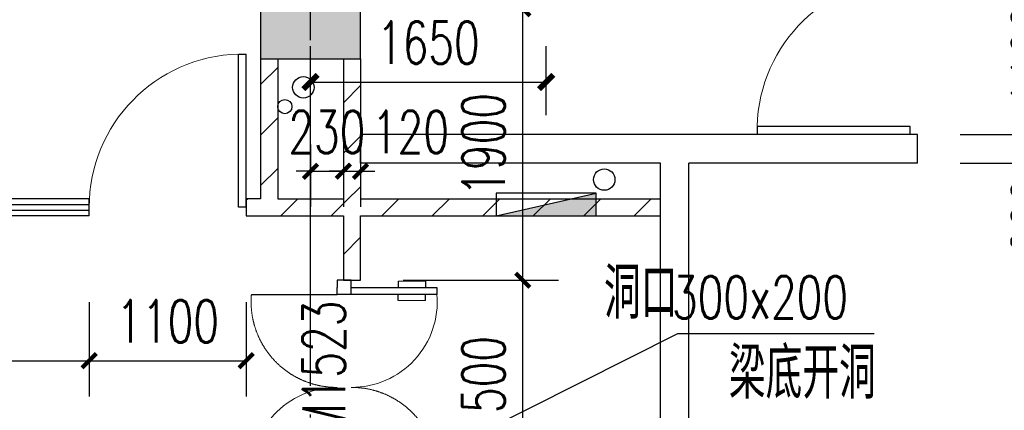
# Model space of a CAD drawing. Extents: x 797781 to 1255204, y 21234 to 1024248.
# Tile 748 of 1056: x 953271 to 960167, y 775021 to 777754. Entities that reach past the tile are written whole.
import ezdxf

# ---------------------------------------------------------------- set-up
doc = ezdxf.new("R2010")
doc.units = 0
doc.header["$LTSCALE"] = 1000
doc.header["$MEASUREMENT"] = 0
doc.linetypes.add('230303生产综合楼-平面图_t8$0$DASHED2', pattern=[0.375, 0.25, -0.125])
doc.linetypes.add('230303生产综合楼-平面图_t8$0$DOTE', pattern=[2.42, 2, -0.2, 0.02, -0.2])
for name, color, linetype in [('230303生产综合楼-平面图_t8$0$COLUMN', 40, 'Continuous'), ('230303生产综合楼-平面图_t8$0$DOOR_FIRE', 4, 'Continuous'), ('230303生产综合楼-平面图_t8$0$DOTE', 1, '230303生产综合楼-平面图_t8$0$DOTE'), ('230303生产综合楼-平面图_t8$0$PUB_DIM', 3, 'Continuous'), ('230303生产综合楼-平面图_t8$0$PUB_HATCH', 8, 'Continuous'), ('230303生产综合楼-平面图_t8$0$VPIPE-雨水', 4, 'Continuous'), ('230303生产综合楼-平面图_t8$0$VRV-PIPE', 1, 'Continuous'), ('230303生产综合楼-平面图_t8$0$WALL', 40, 'Continuous'), ('230303生产综合楼-平面图_t8$0$WALL-MOVE', 6, 'Continuous'), ('230303生产综合楼-平面图_t8$0$WINDOW', 4, 'Continuous'), ('230303生产综合楼-平面图_t8$0$WINDOW_TEXT', 7, 'Continuous'), ('CURTWALL', 4, 'Continuous'), ('DIM_LEAD', 3, 'Continuous'), ('EQUIP_消火栓', 7, 'Continuous'), ('PUB_DIM', 3, 'Continuous'), ('PUB_HATCH', 8, 'Continuous'), ('PUB_TEXT', 7, 'Continuous'), ('VPIPE-消防', 1, 'Continuous')]:
    doc.layers.add(name, color=color, linetype=linetype)
doc.styles.add('230303生产综合楼-平面图_T8$0$_TCH_DIM_T3', font='SIMPLEX', dxfattribs={"width": 0.705882, "bigfont": 'GBCBIG'})
doc.styles.add('230303生产综合楼-平面图_t8$0$_TCH_WINDOW', font='SIMPLEX', dxfattribs={"height": 3.5, "bigfont": 'GBCBIG'})
doc.styles.add('_TCH_DIM', font='SIMPLEX', dxfattribs={"bigfont": 'GBCBIG'})
doc.styles.add('_TCH_DIM_T3', font='SIMPLEX', dxfattribs={"width": 0.705882, "bigfont": 'GBCBIG'})
doc.dimstyles.new('230303生产综合楼-平面图_T8$0$_TCH_ARCH&&100', dxfattribs={"dimtxt": 297.5, "dimasz": 100, "dimexe": 250, "dimexo": 300, "dimgap": 126.25, "dimtad": 1, "dimdec": 0, "dimzin": 0, "dimdsep": 46, "dimtxsty": '230303生产综合楼-平面图_T8$0$_TCH_DIM_T3', "dimblk": '230303生产综合楼-平面图_t8$0$_ArchTick', "dimcen": 0.09, "dimclrt": 7, "dimazin": 2, "dimtfac": 1, "dimtdec": 0, "dimtix": 1, "dimtmove": 2, "dimatfit": 3, "dimfxl": 1, "dimtolj": 1, "dimtzin": 0, "dimarcsym": 0})
doc.dimstyles.new('_TCH_ARCH&&100', dxfattribs={"dimtxt": 297.5, "dimasz": 100, "dimexe": 250, "dimexo": 300, "dimgap": 126.25, "dimtad": 1, "dimdec": 0, "dimzin": 0, "dimdsep": 46, "dimtxsty": '_TCH_DIM_T3', "dimblk": 'ARCHTICK', "dimcen": 0.09, "dimclrt": 7, "dimazin": 2, "dimtfac": 1, "dimtdec": 0, "dimtix": 1, "dimtmove": 2, "dimatfit": 3, "dimfxl": 1, "dimtolj": 1, "dimtzin": 0, "dimarcsym": 0})
pattern_1 = [(45, (0, 179.5), (-176.776766, 176.776766), [])]

# ---------------------------------------------------------------- blocks, each defined once
blk = doc.blocks.new('6-8FQD')
at = {"layer": 'DIM_LEAD'}
for p, q in [((851187.1, 581177.3), (853408.9, 582292.3)), ((853408.9, 582292.3), (854784.3, 582292.3))]:
    blk.add_line(p, q, dxfattribs=at)
at = {"layer": 'PUB_TEXT', "style": '_TCH_DIM'}
for s, p in [('洞口', (852892.7, 582397.3)), ('梁底开洞', (853767, 581837.3))]:
    blk.add_text(s, height=357.45, dxfattribs=at).set_placement(p)
at = {"layer": 'PUB_TEXT', "style": '_TCH_DIM', "width": 0.705882}
blk.add_text('300x200', height=297.5, dxfattribs=at).set_placement((853369.3, 582397.3))
blk = doc.blocks.new('$TwtSys$00000434')
for p, q in [((-0.5, 0.5), (-0.5, -0.5)), ((-0.5, -0.5), (0.5, 0.5)), ((0.5, 0.5), (-0.5, 0.5)), ((0.5, -0.5), (0.5, 0.5)), ((-0.5, -0.5), (0.5, -0.5))]:
    blk.add_line(p, q)
blk.add_solid([(0.5, -0.5), (0.5, 0.5), (-0.5, -0.5)])
blk = doc.blocks.new('_ArchTick')
at = {"color": 0, "linetype": 'ByBlock', "const_width": 0.4}
blk.add_lwpolyline([(-0.5, -0.5), (0.5, 0.5)], dxfattribs=at)
blk = doc.blocks.new('*D6338')
at = {"layer": 'Defpoints', "color": 0, "transparency": 16777216}
for p in [(1085454, 573136.6), (1083803.7, 572603.9), (1085454, 572603.9)]:
    blk.add_point(p, dxfattribs=at)
at = {"layer": 'PUB_DIM', "color": 0, "lineweight": -2, "transparency": 16777216}
for p, q in [((1083803.7, 572903.9), (1083803.7, 573386.6)), ((1085454, 572903.9), (1085454, 573386.6)), ((1083803.7, 573136.6), (1085454, 573136.6))]:
    blk.add_line(p, q, dxfattribs=at)
at = {"layer": 'PUB_DIM', "color": 0, "lineweight": -2, "transparency": 16777216, "xscale": 100, "yscale": 100, "zscale": 100, "rotation": 180}
blk.add_blockref('_ArchTick', (1083803.7, 573136.6), dxfattribs=at)
at = {"layer": 'PUB_DIM', "color": 0, "lineweight": -2, "transparency": 16777216, "xscale": 100, "yscale": 100, "zscale": 100}
blk.add_blockref('_ArchTick', (1085454, 573136.6), dxfattribs=at)
at = {"layer": 'PUB_DIM', "color": 7, "transparency": 16777216, "insert": (1084628.8, 573411.6), "char_height": 297.5, "attachment_point": 5, "style": '_TCH_DIM_T3'}
blk.add_mtext('\\A1;1650', dxfattribs=at)
blk = doc.blocks.new('230303生产综合楼-平面图_t8$0$LMJ')
at = {"layer": '230303生产综合楼-平面图_t8$0$VRV-PIPE', "color": 2, "linetype": 'Continuous'}
blk.add_circle((1092641.3, 183742.9), 50, dxfattribs=at)
blk = doc.blocks.new('*D2621')
at = {"layer": 'Defpoints', "color": 0, "transparency": 16777216}
for p in [(959558, 776951.3), (960644.2, 776951.3), (959558, 776751.3)]:
    blk.add_point(p, dxfattribs=at)
at = {"layer": 'PUB_DIM', "color": 0, "lineweight": -2, "transparency": 16777216}
for p, q in [((960644.2, 776951.3), (960644.2, 777051.3)), ((959858, 776951.3), (960894.2, 776951.3)), ((960644.2, 776751.3), (960644.2, 776951.3)), ((959858, 776751.3), (960894.2, 776751.3)), ((960644.2, 776751.3), (960644.2, 776651.3))]:
    blk.add_line(p, q, dxfattribs=at)
at = {"layer": 'PUB_DIM', "color": 0, "lineweight": -2, "transparency": 16777216, "xscale": 100, "yscale": 100, "zscale": 100}
for p, rotation in [((960644.2, 776951.3), 270), ((960644.2, 776751.3), 90)]:
    blk.add_blockref('_ArchTick', p, dxfattribs=dict(at, rotation=rotation))
at = {"layer": 'PUB_DIM', "color": 7, "transparency": 16777216, "insert": (960369.2, 776381.3), "char_height": 297.5, "attachment_point": 5, "rotation": 90, "style": '_TCH_DIM_T3'}
blk.add_mtext('\\A1;200', dxfattribs=at)
blk = doc.blocks.new('*D2622')
at = {"layer": 'Defpoints', "color": 0, "transparency": 16777216}
for p in [(959558, 778051.3), (960644.2, 778051.3), (959558, 776951.3)]:
    blk.add_point(p, dxfattribs=at)
at = {"layer": 'PUB_DIM', "color": 0, "lineweight": -2, "transparency": 16777216}
for p, q in [((959858, 778051.3), (960894.2, 778051.3)), ((960644.2, 776951.3), (960644.2, 778051.3)), ((959858, 776951.3), (960894.2, 776951.3))]:
    blk.add_line(p, q, dxfattribs=at)
at = {"layer": 'PUB_DIM', "color": 0, "lineweight": -2, "transparency": 16777216, "xscale": 100, "yscale": 100, "zscale": 100}
for p, rotation in [((960644.2, 778051.3), 90), ((960644.2, 776951.3), 270)]:
    blk.add_blockref('_ArchTick', p, dxfattribs=dict(at, rotation=rotation))
at = {"layer": 'PUB_DIM', "color": 7, "transparency": 16777216, "insert": (960369.2, 777501.3), "char_height": 297.5, "attachment_point": 5, "rotation": 90, "style": '_TCH_DIM_T3'}
blk.add_mtext('\\A1;1100', dxfattribs=at)
blk = doc.blocks.new('230303生产综合楼-平面图_t8$0$$DorLib2D$00000001')
for p, q in [((0.45, 0.975), (0.5, 0.975)), ((0.45, 0), (0.45, 0.975)), ((0.5, 0), (0.5, 0.975)), ((0.5, 0), (0.45, 0))]:
    blk.add_line(p, q)
at = {"lineweight": 13}
blk.add_arc((0.475, 0), 0.975, 91.46928, 180, dxfattribs=at)
blk = doc.blocks.new('230303生产综合楼-平面图_t8$0$_ArchTick')
at = {"color": 0, "linetype": 'ByBlock', "const_width": 0.3}
blk.add_lwpolyline([(-0.5, -0.5), (0.5, 0.5)], dxfattribs=at)
blk = doc.blocks.new('*D4687')
at = {"layer": '230303生产综合楼-平面图_t8$0$PUB_DIM', "color": 0, "lineweight": -2, "transparency": 16777216}
for p, q in [((955958, 777831.3), (957044.5, 777831.3)), ((956794.5, 775931.2), (956794.5, 777831.3)), ((955958, 775931.2), (957044.5, 775931.2))]:
    blk.add_line(p, q, dxfattribs=at)
at = {"layer": 'Defpoints', "color": 0, "transparency": 16777216}
for p in [(955658, 777831.3), (956794.5, 777831.3), (955658, 775931.2)]:
    blk.add_point(p, dxfattribs=at)
at = {"layer": '230303生产综合楼-平面图_t8$0$PUB_DIM', "color": 0, "lineweight": -2, "transparency": 16777216, "xscale": 100, "yscale": 100, "zscale": 100}
for p, rotation in [((956794.5, 777831.3), 89.9998820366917), ((956794.5, 775931.2), 269.9998820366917)]:
    blk.add_blockref('230303生产综合楼-平面图_t8$0$_ArchTick', p, dxfattribs=dict(at, rotation=rotation))
at = {"layer": '230303生产综合楼-平面图_t8$0$PUB_DIM', "color": 7, "transparency": 16777216, "insert": (956519.5, 776881.2), "char_height": 297.5, "attachment_point": 5, "rotation": 89.99988, "style": '230303生产综合楼-平面图_T8$0$_TCH_DIM_T3'}
blk.add_mtext('\\A1;1900', dxfattribs=at)
blk = doc.blocks.new('*D4688')
at = {"layer": '230303生产综合楼-平面图_t8$0$PUB_DIM', "color": 0, "lineweight": -2, "transparency": 16777216}
for p, q in [((955958, 775931.2), (957044.5, 775931.2)), ((956794.5, 774431.2), (956794.5, 775931.2)), ((955958, 774431.2), (957044.5, 774431.2))]:
    blk.add_line(p, q, dxfattribs=at)
at = {"layer": 'Defpoints', "color": 0, "transparency": 16777216}
for p in [(955658, 775931.2), (956794.5, 775931.2), (955658, 774431.2)]:
    blk.add_point(p, dxfattribs=at)
at = {"layer": '230303生产综合楼-平面图_t8$0$PUB_DIM', "color": 0, "lineweight": -2, "transparency": 16777216, "xscale": 100, "yscale": 100, "zscale": 100}
for p, rotation in [((956794.5, 775931.2), 89.9998820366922), ((956794.5, 774431.2), 269.9998820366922)]:
    blk.add_blockref('230303生产综合楼-平面图_t8$0$_ArchTick', p, dxfattribs=dict(at, rotation=rotation))
at = {"layer": '230303生产综合楼-平面图_t8$0$PUB_DIM', "color": 7, "transparency": 16777216, "insert": (956519.5, 775181.2), "char_height": 297.5, "attachment_point": 5, "rotation": 89.99988, "style": '230303生产综合楼-平面图_T8$0$_TCH_DIM_T3'}
blk.add_mtext('\\A1;1500', dxfattribs=at)
blk = doc.blocks.new('*D4691')
at = {"layer": '230303生产综合楼-平面图_t8$0$PUB_DIM', "color": 0, "lineweight": -2, "transparency": 16777216}
for p, q in [((955538, 776882.1), (955538, 776443.8)), ((955658, 776882.1), (955658, 776443.8)), ((955538, 776693.8), (955438, 776693.8)), ((955538, 776693.8), (955658, 776693.8)), ((955658, 776693.8), (955758, 776693.8))]:
    blk.add_line(p, q, dxfattribs=at)
at = {"layer": 'Defpoints', "color": 0, "transparency": 16777216}
for p in [(955538, 777182.1), (955658, 777182.1), (955658, 776693.8)]:
    blk.add_point(p, dxfattribs=at)
at = {"layer": '230303生产综合楼-平面图_t8$0$PUB_DIM', "color": 0, "lineweight": -2, "transparency": 16777216, "xscale": 100, "yscale": 100, "zscale": 100}
blk.add_blockref('230303生产综合楼-平面图_t8$0$_ArchTick', (955538, 776693.8), dxfattribs=at)
at = {"layer": '230303生产综合楼-平面图_t8$0$PUB_DIM', "color": 0, "lineweight": -2, "transparency": 16777216, "xscale": 100, "yscale": 100, "zscale": 100, "rotation": 180}
blk.add_blockref('230303生产综合楼-平面图_t8$0$_ArchTick', (955658, 776693.8), dxfattribs=at)
at = {"layer": '230303生产综合楼-平面图_t8$0$PUB_DIM', "color": 7, "transparency": 16777216, "insert": (956008, 776968.8), "char_height": 297.5, "attachment_point": 5, "style": '230303生产综合楼-平面图_T8$0$_TCH_DIM_T3'}
blk.add_mtext('\\A1;120', dxfattribs=at)
blk = doc.blocks.new('*D4692')
at = {"layer": '230303生产综合楼-平面图_t8$0$PUB_DIM', "color": 0, "lineweight": -2, "transparency": 16777216}
for p, q in [((955308, 776882.1), (955308, 776443.8)), ((955538, 776882.1), (955538, 776443.8)), ((955308, 776693.8), (955208, 776693.8)), ((955308, 776693.8), (955538, 776693.8)), ((955538, 776693.8), (955638, 776693.8))]:
    blk.add_line(p, q, dxfattribs=at)
at = {"layer": 'Defpoints', "color": 0, "transparency": 16777216}
for p in [(955308, 777182.1), (955538, 777182.1), (955538, 776693.8)]:
    blk.add_point(p, dxfattribs=at)
at = {"layer": '230303生产综合楼-平面图_t8$0$PUB_DIM', "color": 0, "lineweight": -2, "transparency": 16777216, "xscale": 100, "yscale": 100, "zscale": 100}
blk.add_blockref('230303生产综合楼-平面图_t8$0$_ArchTick', (955308, 776693.8), dxfattribs=at)
at = {"layer": '230303生产综合楼-平面图_t8$0$PUB_DIM', "color": 0, "lineweight": -2, "transparency": 16777216, "xscale": 100, "yscale": 100, "zscale": 100, "rotation": 180}
blk.add_blockref('230303生产综合楼-平面图_t8$0$_ArchTick', (955538, 776693.8), dxfattribs=at)
at = {"layer": '230303生产综合楼-平面图_t8$0$PUB_DIM', "color": 7, "transparency": 16777216, "insert": (955423, 776968.8), "char_height": 297.5, "attachment_point": 5, "style": '230303生产综合楼-平面图_T8$0$_TCH_DIM_T3'}
blk.add_mtext('\\A1;230', dxfattribs=at)
blk = doc.blocks.new('*D4709')
at = {"layer": '230303生产综合楼-平面图_t8$0$PUB_DIM', "color": 0, "lineweight": -2, "transparency": 16777216}
for p, q in [((947408, 775777.8), (947408, 775118.1)), ((953758, 775777.8), (953758, 775118.1)), ((947408, 775368.1), (953758, 775368.1))]:
    blk.add_line(p, q, dxfattribs=at)
at = {"layer": 'Defpoints', "color": 0, "transparency": 16777216}
for p in [(947408, 776077.8), (953758, 776077.8), (953758, 775368.1)]:
    blk.add_point(p, dxfattribs=at)
at = {"layer": '230303生产综合楼-平面图_t8$0$PUB_DIM', "color": 0, "lineweight": -2, "transparency": 16777216, "xscale": 100, "yscale": 100, "zscale": 100, "rotation": 180}
blk.add_blockref('230303生产综合楼-平面图_t8$0$_ArchTick', (947408, 775368.1), dxfattribs=at)
at = {"layer": '230303生产综合楼-平面图_t8$0$PUB_DIM', "color": 0, "lineweight": -2, "transparency": 16777216, "xscale": 100, "yscale": 100, "zscale": 100}
blk.add_blockref('230303生产综合楼-平面图_t8$0$_ArchTick', (953758, 775368.1), dxfattribs=at)
at = {"layer": '230303生产综合楼-平面图_t8$0$PUB_DIM', "color": 7, "transparency": 16777216, "insert": (950583, 775643.1), "char_height": 297.5, "attachment_point": 5, "style": '230303生产综合楼-平面图_T8$0$_TCH_DIM_T3'}
blk.add_mtext('\\A1;6350', dxfattribs=at)
blk = doc.blocks.new('*D4710')
at = {"layer": '230303生产综合楼-平面图_t8$0$PUB_DIM', "color": 0, "lineweight": -2, "transparency": 16777216}
for p, q in [((953758, 775777.8), (953758, 775118.1)), ((954858, 775777.8), (954858, 775118.1)), ((953758, 775368.1), (954858, 775368.1))]:
    blk.add_line(p, q, dxfattribs=at)
at = {"layer": 'Defpoints', "color": 0, "transparency": 16777216}
for p in [(953758, 776077.8), (954858, 776077.8), (954858, 775368.1)]:
    blk.add_point(p, dxfattribs=at)
at = {"layer": '230303生产综合楼-平面图_t8$0$PUB_DIM', "color": 0, "lineweight": -2, "transparency": 16777216, "xscale": 100, "yscale": 100, "zscale": 100, "rotation": 180}
blk.add_blockref('230303生产综合楼-平面图_t8$0$_ArchTick', (953758, 775368.1), dxfattribs=at)
at = {"layer": '230303生产综合楼-平面图_t8$0$PUB_DIM', "color": 0, "lineweight": -2, "transparency": 16777216, "xscale": 100, "yscale": 100, "zscale": 100}
blk.add_blockref('230303生产综合楼-平面图_t8$0$_ArchTick', (954858, 775368.1), dxfattribs=at)
at = {"layer": '230303生产综合楼-平面图_t8$0$PUB_DIM', "color": 7, "transparency": 16777216, "insert": (954308, 775643.1), "char_height": 297.5, "attachment_point": 5, "style": '230303生产综合楼-平面图_T8$0$_TCH_DIM_T3'}
blk.add_mtext('\\A1;1100', dxfattribs=at)
blk = doc.blocks.new('230303生产综合楼-平面图_t8$0$$WINLIB2D$00000001')
at = {"color": 0}
for points in [[(-0.5, 0.5), (-0.5, -0.5)], [(-0.5, 0.5), (0.5, 0.5)], [(0.5, -0.5), (0.5, 0.5)], [(0.5, 0.1667), (-0.5, 0.1667)], [(0.5, -0.1667), (-0.5, -0.1667)], [(-0.5, -0.5), (0.5, -0.5)]]:
    blk.add_lwpolyline(points, dxfattribs=at)
blk = doc.blocks.new('230303生产综合楼-平面图_t8$0$$DorLib2D$00000013')
at = {"linetype": '230303生产综合楼-平面图_t8$0$DASHED2'}
for p, q in [((-0.4333, 0.3972), (-0.4333, -0.0028)), ((0.4333, -0.4694), (0.4333, -0.0694))]:
    blk.add_line(p, q, dxfattribs=at)
for p, q in [((0.4333, 0.3972), (0.4333, -0.0028)), ((0.4667, 0.3972), (0.4333, 0.3972)), ((0.4667, -0.0028), (0.4667, 0.3972)), ((0.4051, 0.3441), (0.4333, 0.3441)), ((0.4949, 0.3441), (0.4667, 0.3441)), ((0.4051, 0.2158), (0.4333, 0.2158)), ((0.4949, 0.2158), (0.4667, 0.2158)), ((-0.5, -0.0028), (-0.4667, -0.0028)), ((-0.4333, -0.0028), (-0.5, -0.0028)), ((-0.5, -0.0028), (-0.5, -0.0694)), ((-0.5, -0.0028), (-0.5, -0.0028)), ((-0.4333, -0.0028), (-0.4667, -0.0028)), ((-0.4333, -0.0028), (-0.4333, -0.0694)), ((0.4333, -0.0028), (0.4333, -0.0694)), ((0.4333, -0.0028), (0.4667, -0.0028)), ((0.4333, -0.0028), (0.5, -0.0028)), ((0.5, -0.0028), (0.5, -0.0694)), ((0.5, -0.0028), (0.5, -0.0028)), ((-0.4333, -0.0694), (-0.5, -0.0694)), ((-0.5, -0.0694), (-0.5, -0.0694)), ((-0.5, -0.0694), (-0.4667, -0.0694)), ((-0.4667, -0.0694), (-0.4667, -0.4694)), ((-0.4333, -0.0694), (-0.4667, -0.0694)), ((-0.4333, -0.4694), (-0.4333, -0.0694)), ((0.4333, -0.0694), (0.4667, -0.0694)), ((0.5, -0.0694), (0.4667, -0.0694)), ((0.5, -0.0694), (0.5, -0.0694)), ((-0.4949, -0.2798), (-0.4667, -0.2798)), ((-0.4051, -0.2798), (-0.4333, -0.2798)), ((-0.4949, -0.4081), (-0.4667, -0.4081)), ((-0.4051, -0.4081), (-0.4333, -0.4081)), ((-0.4667, -0.4694), (-0.4333, -0.4694))]:
    blk.add_line(p, q)
at = {"lineweight": 13}
for p, q in [((0.4051, 0.3441), (0.4051, 0.2158)), ((0.4949, 0.3441), (0.4949, 0.2158)), ((-0.4949, -0.4081), (-0.4949, -0.2798)), ((-0.4051, -0.4081), (-0.4051, -0.2798))]:
    blk.add_line(p, q, dxfattribs=at)
at = {"linetype": '230303生产综合楼-平面图_t8$0$DASHED2', "lineweight": 13}
for centre, start, end in [((-0.4, -0.0014), 359.8007, 94.7805), ((0.4, -0.0708), 179.8007, 274.7805)]:
    blk.add_arc(centre, 0.4, start, end, dxfattribs=at)
at = {"lineweight": 13}
for centre, start, end in [((0.4, -0.0014), 85.2195, 180.1993), ((-0.4, -0.0708), 265.2195, 0.1993)]:
    blk.add_arc(centre, 0.4, start, end, dxfattribs=at)
blk = doc.blocks.new('_FZH')
blk.add_lwpolyline([(-0.5, -0.5), (0.5, -0.5), (0.5, 0.5), (-0.5, 0.5)], close=True)
at = {"layer": 'PUB_HATCH'}
blk.add_solid([(-0.5, -0.5), (0.5, -0.5), (-0.5, 0.5), (0.5, 0.5)], dxfattribs=at)
blk = doc.blocks.new('230303生产综合楼-平面图_t8$0$10-XHS')
at = {"layer": '230303生产综合楼-平面图_t8$0$VPIPE-雨水'}
blk.add_circle((1083753.6, 573099.5), 75, dxfattribs=at)
at = {"layer": 'VPIPE-消防'}
blk.add_circle((1085860.7, 572454), 75, dxfattribs=at)
at = {"layer": 'EQUIP_消火栓', "xscale": 700, "yscale": 160, "zscale": 700}
blk.add_blockref('$TwtSys$00000434', (1085454, 572279.8), dxfattribs=at)
at = {"layer": 'PUB_DIM'}
dim = blk.add_aligned_dim(p1=(1083803.7, 572603.9), p2=(1085454, 572603.9), distance=532.7, dimstyle='_TCH_ARCH&&100', dxfattribs=at)
dim.commit()
dim.dimension.update_dxf_attribs({"geometry": '*D6338', "text_midpoint": (1084628.8, 573411.6)})

msp = doc.modelspace()

# ---------------------------------------------------------------- hatches: boundary and pattern name
at = {"layer": '230303生产综合楼-平面图_t8$0$PUB_HATCH'}
h = msp.add_hatch(dxfattribs=at)
h.set_pattern_fill('普通砖', color=256, scale=100, style=0)
h.set_pattern_definition(pattern_1)
h.paths.add_polyline_path([(955078, 777481.3), (954958, 777481.3), (954958, 776501.3), (955018, 776461.3), (955078, 776501.3)])
h = msp.add_hatch(dxfattribs=at)
h.set_pattern_fill('普通砖', color=256, scale=100, style=0)
h.set_pattern_definition(pattern_1)
h.paths.add_polyline_path([(955658, 777481.3), (955538, 777481.3), (955538, 776501.3), (955598, 776441.3), (955658, 776501.3)])
h = msp.add_hatch(dxfattribs=at)
h.set_pattern_fill('普通砖', color=256, scale=100, style=0)
h.set_pattern_definition(pattern_1)
h.paths.add_polyline_path([(954958, 776501.3), (954858, 776501.3), (954858, 776381.3), (955018, 776381.3), (955018, 776461.3)])
h = msp.add_hatch(dxfattribs=at)
h.set_pattern_fill('普通砖', color=256, scale=100, style=0)
h.set_pattern_definition(pattern_1)
h.paths.add_polyline_path([(955018, 776461.3), (955018, 776381.3), (955538, 776381.3), (955598, 776441.3), (955538, 776501.3), (955078, 776501.3)])
h = msp.add_hatch(dxfattribs=at)
h.set_pattern_fill('普通砖', color=256, scale=100, style=0)
h.set_pattern_definition(pattern_1)
h.paths.add_polyline_path([(955598, 776441.3), (955658, 776381.3), (957758, 776381.3), (957758, 776501.3), (955658, 776501.3)])
h = msp.add_hatch(dxfattribs=at)
h.set_pattern_fill('普通砖', color=256, scale=100, style=0)
h.set_pattern_definition(pattern_1)
h.paths.add_polyline_path([(955538, 776381.3), (955538, 775931.2), (955658, 775931.2), (955658, 776381.3), (955598, 776441.3)])

# ---------------------------------------------------------------- linework, layer by layer
at = {"layer": '230303生产综合楼-平面图_t8$0$DOTE'}
msp.add_line((955308, 755831.3), (955308, 783831.3), dxfattribs=at)
at = {"layer": '230303生产综合楼-平面图_t8$0$WALL'}
for p, q in [((957858, 776951.3), (955658, 776951.3)), ((955658, 776751.3), (955658, 776951.3)), ((959558, 776951.3), (957858, 776951.3)), ((959558, 776751.3), (959558, 776951.3)), ((957758, 776751.3), (955658, 776751.3)), ((957758, 776441.3), (957758, 776751.3)), ((959558, 776751.3), (957958, 776751.3)), ((957958, 776441.3), (957958, 776751.3)), ((957758, 766711), (957758, 776441.3)), ((957958, 766711), (957958, 776441.3))]:
    msp.add_line(p, q, dxfattribs=at)
at = {"layer": '230303生产综合楼-平面图_t8$0$WALL-MOVE'}
for p, q in [((954958, 777481.3), (954958, 776501.3)), ((955078, 777481.3), (955078, 776501.3)), ((955538, 777481.3), (955538, 776501.3)), ((955658, 777481.3), (955658, 776501.3)), ((954958, 776501.3), (954858, 776501.3)), ((954858, 776501.3), (954858, 776381.3)), ((955078, 776501.3), (955538, 776501.3)), ((955658, 776501.3), (957758, 776501.3)), ((954858, 776381.3), (955018, 776381.3)), ((955018, 776381.3), (955538, 776381.3)), ((955538, 776381.3), (955538, 775931.2)), ((955658, 776381.3), (957758, 776381.3)), ((955658, 775931.2), (955658, 776381.3)), ((955538, 775931.2), (955658, 775931.2))]:
    msp.add_line(p, q, dxfattribs=at)
at = {"layer": 'CURTWALL'}
msp.add_line((959558, 776951.3), (959458, 776951.3), dxfattribs=at)

# ---------------------------------------------------------------- block references
for name, p in [('230303生产综合楼-平面图_t8$0$10-XHS', (-128495.7, 204181.5)), ('230303生产综合楼-平面图_t8$0$LMJ', (-137513, 593403.3)), ('6-8FQD', (104470.9, 193265.3))]:
    msp.add_blockref(name, p)
at = {"layer": '230303生产综合楼-平面图_t8$0$COLUMN', "xscale": 700, "yscale": 700, "zscale": 700}
msp.add_blockref('_FZH', (955308, 777831.3), dxfattribs=at)
at = {"layer": '230303生产综合楼-平面图_t8$0$DOOR_FIRE', "xscale": -1100, "yscale": 1100, "zscale": 100, "rotation": 89.99999971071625}
msp.add_blockref('230303生产综合楼-平面图_t8$0$$DorLib2D$00000001', (959508, 777501.3), dxfattribs=at)
at = {"layer": '230303生产综合楼-平面图_t8$0$DOOR_FIRE', "xscale": 1100, "yscale": 1100, "zscale": 120}
msp.add_blockref('230303生产综合楼-平面图_t8$0$$DorLib2D$00000001', (954308, 776441.3), dxfattribs=at)
at = {"layer": '230303生产综合楼-平面图_t8$0$WINDOW', "xscale": -6349.99999986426, "yscale": -120, "zscale": 120}
msp.add_blockref('230303生产综合楼-平面图_t8$0$$WINLIB2D$00000001', (950583, 776441.3), dxfattribs=at)
at = {"layer": '230303生产综合楼-平面图_t8$0$WINDOW'}
ref = msp.add_blockref('230303生产综合楼-平面图_t8$0$$DorLib2D$00000013', (955598, 775181.2), dxfattribs=dict(at, xscale=-1500, yscale=1500, zscale=120, rotation=269.9998820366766))
ref.add_attrib('A', 'THM1523', (955550.5, 774511.2), dxfattribs={"layer": '230303生产综合楼-平面图_t8$0$WINDOW_TEXT', "ltscale": 2, "height": 297.5, "rotation": 89.99988, "style": '230303生产综合楼-平面图_t8$0$_TCH_WINDOW', "width": 0.705882})

# ---------------------------------------------------------------- dimensions: what is measured, and where the dimension line sits
at = {"layer": '230303生产综合楼-平面图_t8$0$PUB_DIM'}
for p1, p2, distance, picture, middle in [((955658, 775931.2), (955658, 777831.3), -1136.5, '*D4687', (956519.5, 776881.2)), ((955308, 777182.1), (955538, 777182.1), -488.3, '*D4692', (955423, 776968.8)), ((947408, 776077.8), (953758, 776077.8), -709.7, '*D4709', (950583, 775643.1)), ((953758, 776077.8), (954858, 776077.8), -709.7, '*D4710', (954308, 775643.1)), ((955658, 774431.2), (955658, 775931.2), -1136.5, '*D4688', (956519.5, 775181.2))]:
    dim = msp.add_aligned_dim(p1=p1, p2=p2, distance=distance, dimstyle='230303生产综合楼-平面图_T8$0$_TCH_ARCH&&100', dxfattribs=at)
    dim.commit()
    dim.dimension.update_dxf_attribs({"geometry": picture, "text_midpoint": middle})
dim = msp.add_linear_dim(base=(955658, 776693.8), p1=(955538, 777182.1), p2=(955658, 777182.1), angle=0, dimstyle='230303生产综合楼-平面图_T8$0$_TCH_ARCH&&100', dxfattribs=at)
dim.commit()
dim.dimension.update_dxf_attribs({"geometry": '*D4691', "text_midpoint": (956008, 776968.8), "dimtype": 161})
at = {"layer": 'PUB_DIM'}
dim = msp.add_aligned_dim(p1=(959558, 776951.3), p2=(959558, 778051.3), distance=-1086.2, dimstyle='_TCH_ARCH&&100', dxfattribs=at)
dim.commit()
dim.dimension.update_dxf_attribs({"geometry": '*D2622', "text_midpoint": (960369.2, 777501.3)})
dim = msp.add_linear_dim(base=(960644.2, 776951.3), p1=(959558, 776751.3), p2=(959558, 776951.3), angle=90, dimstyle='_TCH_ARCH&&100', dxfattribs=at)
dim.commit()
dim.dimension.update_dxf_attribs({"geometry": '*D2621', "text_midpoint": (960369.2, 776381.3), "dimtype": 161})

doc.saveas('drawing.dxf')
